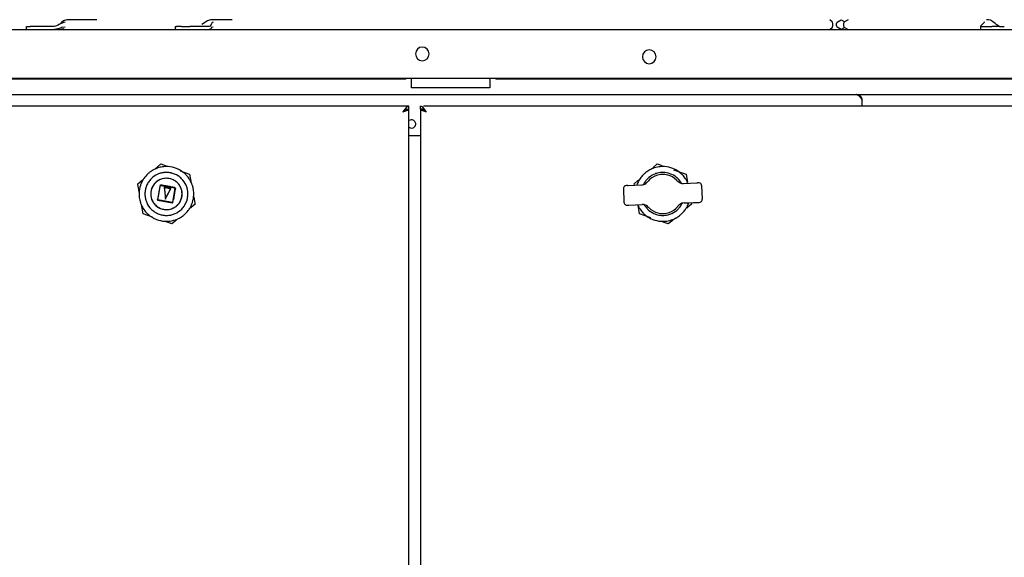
# Model space of a CAD drawing. Extents: x -156717 to 425753, y -51191 to 363295.
# Tile 326 of 502: x 139720 to 140223, y 113103 to 113378. Entities that reach past the tile are written whole.
import ezdxf

# ---------------------------------------------------------------- set-up
doc = ezdxf.new("R2010")
doc.units = 0
doc.header["$LTSCALE"] = 50
doc.layers.get('0').update_dxf_attribs({"linetype": 'CONTINUOUS'})
doc.layers.get('Defpoints').update_dxf_attribs({"linetype": 'CONTINUOUS'})
doc.layers.add('WL570---_TOEVOER', color=3, linetype='CONTINUOUS')
doc.styles.get("Standard").update_dxf_attribs({"font": 'ARIAL.TTF'})
doc.dimstyles.new('ISO-25', dxfattribs={"dimtxt": 2.5, "dimasz": 2.5, "dimexe": 1.25, "dimexo": 0.625, "dimtad": 1, "dimtih": 1, "dimdec": 4, "dimdsep": 46, "dimtxsty": 'Standard', "dimcen": 2.5, "dimadec": 0, "dimazin": 0, "dimtfac": 1, "dimtdec": 4, "dimtmove": 0, "dimatfit": 3, "dimfxl": 0, "dimtvp": 1, "dimtolj": 1, "dimtzin": 0, "dimarcsym": 0})

# ---------------------------------------------------------------- blocks, each defined once
blk = doc.blocks.new('*D171')
at = {"layer": 'Defpoints', "color": 0, "transparency": 16777216}
for p in [(140726.76, 113760.31), (138453.29, 112134.01), (140726.76, 112134.01)]:
    blk.add_point(p, dxfattribs=at)
at = {"layer": 'WL570---_TOEVOER', "color": 0, "lineweight": -2, "transparency": 16777216}
for p, q in [((138453.29, 112165.26), (138453.29, 113822.81)), ((140726.76, 112165.26), (140726.76, 113822.81)), ((138578.29, 113760.31), (140601.76, 113760.31))]:
    blk.add_line(p, q, dxfattribs=at)
at = {"layer": 'WL570---_TOEVOER', "color": 0, "transparency": 16777216}
for points in [[(138578.29, 113781.15), (138578.29, 113739.48), (138453.29, 113760.31)], [(140601.76, 113781.15), (140601.76, 113739.48), (140726.76, 113760.31)]]:
    blk.add_solid(points, dxfattribs=at)
at = {"layer": 'WL570---_TOEVOER', "color": 0, "transparency": 16777216, "insert": (139607.85, 113855.43), "char_height": 125, "attachment_point": 5}
blk.add_mtext('\\A1;2273 HT', dxfattribs=at)

msp = doc.modelspace()

# ---------------------------------------------------------------- linework, layer by layer
at = {"color": 7, "linetype": 'Continuous'}
for p, q in [((139722.98853, 113373.0795), (139722.98853, 113374.67973)), ((139722.98864, 113374.67973), (139724.96276, 113374.67973)), ((139737.18055, 113374.67973), (139724.96276, 113374.67973)), ((139737.92117, 113374.79078), (139737.18055, 113374.67973)), ((139739.18673, 113375.31271), (139737.92117, 113374.79078)), ((139739.89813, 113375.77105), (139739.18673, 113375.31271)), ((139739.62777, 113375.54428), (139739.18673, 113375.31271)), ((139740.44115, 113375.98642), (139739.62777, 113375.54428)), ((139740.82373, 113373.95126), (139739.70673, 113373.61011)), ((139741.01254, 113376.58985), (139740.41405, 113376.10344)), ((139742.13083, 113376.72502), (139740.44115, 113375.98642)), ((139740.99241, 113374.00278), (139740.82373, 113373.95126)), ((139742.84944, 113374.32968), (139740.99241, 113374.00278)), ((139742.03201, 113377.4184), (139741.01254, 113376.58985)), ((139743.58988, 113378.08017), (139742.03201, 113377.4184)), ((139742.84944, 113376.83005), (139742.13083, 113376.72502)), ((139743.58988, 113378.08017), (139743.59004, 113378.08017)), ((139745.05013, 113378.08017), (139743.59004, 113378.08017)), ((139745.42757, 113378.08017), (139745.05013, 113378.08017)), ((139759.05217, 113378.08017), (139745.42757, 113378.08017)), ((139799.0639, 113374.67973), (139799.0639, 113373.0795)), ((139799.06469, 113374.67973), (139799.76587, 113374.67973)), ((139802.3374, 113374.67973), (139799.76587, 113374.67973)), ((139802.3374, 113374.67973), (139806.56451, 113374.67973)), ((139809.41277, 113374.67973), (139806.56451, 113374.67973)), ((139816.52453, 113374.67973), (139809.41277, 113374.67973)), ((139814.62292, 113376.84185), (139812.7914, 113375.68847)), ((139815.62804, 113377.54211), (139814.62292, 113376.84185)), ((139817.13753, 113378.08017), (139815.62804, 113377.54211)), ((139816.99346, 113374.79084), (139816.52453, 113374.67973)), ((139817.46893, 113375.54433), (139816.99346, 113374.79084)), ((139817.14091, 113378.08017), (139817.13753, 113378.08017)), ((139828.23652, 113378.08017), (139817.14091, 113378.08017)), ((139817.71402, 113374.01781), (139817.36254, 113373.41619)), ((139817.5947, 113375.98637), (139817.46893, 113375.54433)), ((139818.07448, 113376.72496), (139817.5947, 113375.98637)), ((139818.53279, 113374.32968), (139817.71402, 113374.01781)), ((139818.53279, 113376.83005), (139818.07448, 113376.72496)), ((140135.33825, 113376.83005), (140133.94638, 113378.08017)), ((140133.94638, 113373.07955), (140135.33825, 113374.32968)), ((140135.52916, 113376.01405), (140135.33825, 113376.83005)), ((140135.33825, 113374.32968), (140135.52916, 113375.14568)), ((140135.52916, 113375.14568), (140135.52916, 113376.01405)), ((140137.44623, 113376.01405), (140137.73871, 113376.83005)), ((140137.44623, 113375.14568), (140137.44623, 113376.01405)), ((140137.73871, 113374.32968), (140137.44623, 113375.14568)), ((140137.73871, 113376.83005), (140139.8712, 113378.08017)), ((140139.8712, 113373.07955), (140137.73871, 113374.32968)), ((140139.8712, 113378.08017), (140141.41463, 113377.17537)), ((140141.41463, 113373.98436), (140139.8712, 113373.07955)), ((140141.21219, 113376.83005), (140140.9197, 113376.01405)), ((140140.9197, 113376.01405), (140140.9197, 113375.14568)), ((140140.9197, 113375.14568), (140141.21219, 113374.32968)), ((140143.34467, 113378.08017), (140141.21219, 113376.83005)), ((140141.21219, 113374.32968), (140143.34467, 113373.07955)), ((140211.07464, 113374.70288), (140211.07269, 113374.31642)), ((140211.07269, 113374.31642), (140211.07559, 113373.09158)), ((140211.07464, 113374.70288), (140211.10241, 113374.67973)), ((140211.10241, 113374.67973), (140213.36017, 113374.67973)), ((140211.84498, 113375.54437), (140211.11909, 113374.79091)), ((140212.20172, 113375.88675), (140211.84498, 113375.54437)), ((140212.30546, 113375.98632), (140212.20172, 113375.88675)), ((140212.83917, 113376.51885), (140212.30546, 113375.98632)), ((140213.01884, 113376.73228), (140212.82581, 113376.50461)), ((140212.82581, 113376.50461), (140212.83917, 113376.51885)), ((140213.02032, 113376.73432), (140213.01884, 113376.73228)), ((140213.03744, 113376.76189), (140213.01983, 113376.73355)), ((140213.02632, 113376.83005), (140213.03744, 113376.76189)), ((140213.36017, 113374.67973), (140216.83605, 113374.67973)), ((140214.9868, 113378.08017), (140214.11348, 113378.08017)), ((140215.1588, 113378.08017), (140214.9868, 113378.08017)), ((140215.16242, 113378.08017), (140215.1588, 113378.08017)), ((140216.16334, 113377.86815), (140215.16242, 113378.08017)), ((140217.23151, 113377.12098), (140216.16334, 113377.86815)), ((140220.77585, 113374.67973), (140216.83605, 113374.67973)), ((140218.52028, 113376.14056), (140217.23151, 113377.12098)), ((140218.50351, 113376.15119), (140218.52028, 113376.14056)), ((140218.50351, 113376.15119), (140218.76164, 113375.98632)), ((140218.76164, 113375.98632), (140219.44895, 113375.54437)), ((140219.44895, 113375.54437), (140220.67987, 113374.79091)), ((140220.77585, 113374.67973), (140223.25339, 113374.67973)), ((139739.0716, 113373.41614), (139737.18055, 113373.0795)), ((139739.70673, 113373.61011), (139739.0716, 113373.41614)), ((139741.97005, 113373.41614), (139740.60124, 113373.0795)), ((139742.11905, 113373.49698), (139741.97005, 113373.41614)), ((139817.05522, 113373.29271), (139816.52453, 113373.0795)), ((139817.36254, 113373.41619), (139817.05522, 113373.29271))]:
    msp.add_line(p, q, dxfattribs=at)
at = {"color": 3, "linetype": 'Continuous'}
for p, q in [((139594.02811, 113373.0795), (140639.68054, 113373.0795)), ((139594.02811, 113373.0795), (140639.68054, 113373.0795)), ((139670.6973, 113348.07585), (139917.41326, 113348.07585)), ((139917.41326, 113348.07585), (139962.73987, 113348.07585)), ((139962.73987, 113348.07585), (140566.00781, 113348.07585))]:
    msp.add_line(p, q, dxfattribs=at)
at = {"color": 6, "linetype": 'Continuous'}
for p, q in [((139671.03735, 113347.73581), (139917.07322, 113347.73581)), ((139917.41326, 113348.07585), (139917.07322, 113347.73581)), ((139920.07365, 113343.23515), (139920.07365, 113348.07585)), ((139960.07948, 113348.07585), (139960.07948, 113343.23515)), ((139963.07992, 113347.73581), (139962.73987, 113348.07585)), ((139963.07992, 113347.73581), (140565.66776, 113347.73581)), ((139040.44643, 113339.72464), (140139.60665, 113339.72464)), ((139960.07948, 113343.23515), (139920.07365, 113343.23515)), ((140139.60665, 113339.72464), (140145.10746, 113339.72464)), ((140145.10746, 113339.72464), (140147.60782, 113339.72464)), ((140147.60782, 113339.72464), (140148.60784, 113339.32269)), ((140148.10789, 113339.73464), (140572.17069, 113339.73464)), ((140148.60784, 113339.32269), (140149.60818, 113338.22443)), ((139917.07522, 113333.87378), (138608.39445, 113333.87378)), ((139917.57529, 113333.4718), (139916.57511, 113332.37356)), ((139918.57543, 113333.87378), (139917.07522, 113333.87378)), ((139918.57543, 113333.87378), (139917.57529, 113333.4718)), ((139918.57543, 113332.37357), (139918.57543, 113333.87378)), ((139924.57631, 113332.37357), (139924.57631, 113333.87378)), ((139925.09891, 113333.66372), (139924.57631, 113333.87378)), ((139925.57639, 113333.4718), (139925.09891, 113333.66372)), ((139926.57667, 113332.37357), (139925.57639, 113333.4718)), ((140571.66063, 113333.87378), (139926.07653, 113333.87378)), ((140149.60818, 113338.22443), (140149.83899, 113337.87818)), ((140149.83899, 113337.87818), (140150.1467, 113337.41659)), ((140150.1467, 113337.41659), (140150.60826, 113336.7242)), ((140150.60826, 113333.87378), (140150.60826, 113336.7242)), ((139916.57511, 113332.37356), (139915.575, 113330.87335)), ((139915.575, 113330.87335), (139916.57514, 113331.62348)), ((139915.575, 113330.87335), (139917.07512, 113331.37001)), ((139916.65165, 113331.66548), (139916.32511, 113331.37009)), ((139916.57514, 113331.62348), (139916.65165, 113331.66548)), ((139916.65165, 113331.66548), (139917.07522, 113331.89803)), ((139916.87423, 113331.86683), (139916.65165, 113331.66548)), ((139917.07512, 113331.37001), (139917.07522, 113331.37006)), ((139917.07522, 113332.37357), (139918.57543, 113332.37357)), ((139917.07522, 113332.36356), (139918.57543, 113332.36356)), ((139917.07522, 113331.89803), (139917.57529, 113332.17258)), ((139917.07522, 113331.37006), (139918.17345, 113331.86686)), ((139917.57529, 113332.17258), (139918.57543, 113332.37357)), ((139918.17345, 113331.86686), (139918.57543, 113332.36356)), ((139918.57543, 112833.31082), (139918.57543, 113332.36356)), ((139926.07653, 113332.37357), (139924.57631, 113332.37357)), ((139924.57631, 113332.37357), (139925.5765, 113332.17246)), ((139924.57631, 113332.36356), (139924.57631, 112833.31082)), ((139926.07653, 113332.36356), (139924.57631, 113332.36356)), ((139924.57631, 113332.36356), (139924.97829, 113331.86683)), ((139924.97829, 113331.86683), (139926.07652, 113331.37009)), ((139925.5765, 113332.17246), (139926.07653, 113331.89809)), ((139926.07652, 113331.37009), (139927.57675, 113330.87335)), ((139926.27752, 113331.86683), (139926.07653, 113332.36356)), ((139926.07653, 113331.89809), (139926.57664, 113331.62368)), ((139926.49953, 113331.66599), (139926.27752, 113331.86683)), ((139926.82663, 113331.37009), (139926.49953, 113331.66599)), ((139926.57672, 113332.3735), (139926.57667, 113332.37357)), ((139927.57675, 113330.87335), (139926.57672, 113332.3735)), ((139927.57675, 113330.87335), (139926.82663, 113331.37009)), ((139924.57631, 113318.62349), (139918.57543, 113318.62349)), ((139790.04798, 113302.76549), (139791.79562, 113304.25232)), ((139791.79562, 113304.25232), (139793.95762, 113303.48204)), ((139793.95762, 113303.48204), (139794.7121, 113303.21324)), ((140043.39708, 113302.26531), (140045.73264, 113304.25232)), ((140045.73264, 113304.25232), (140047.19979, 113303.7296)), ((140047.19979, 113303.7296), (140048.64911, 113303.21324)), ((139788.84825, 113301.7448), (139790.04798, 113302.76549)), ((139801.66038, 113300.73769), (139806.48207, 113299.01981)), ((139806.48207, 113299.01981), (139807.33615, 113294.36173)), ((140053.98089, 113301.31362), (140060.41909, 113299.01981)), ((140060.41909, 113299.01981), (140061.20882, 113294.71264)), ((139779.92092, 113294.14974), (139782.31828, 113296.18933)), ((139779.99007, 113293.77261), (139779.92092, 113294.14974)), ((139780.81804, 113289.25684), (139779.99007, 113293.77261)), ((139792.40583, 113293.39963), (139791.70642, 113293.5306)), ((139793.78983, 113293.14045), (139792.40583, 113293.39963)), ((139796.89763, 113292.55847), (139793.78983, 113293.14045)), ((140029.96297, 113293.21668), (140029.8654, 113293.21298)), ((140030.47482, 113293.2361), (140029.96297, 113293.21668)), ((140030.47482, 113293.2361), (140030.8039, 113293.24858)), ((140030.8039, 113293.24858), (140037.63716, 113293.5078)), ((140033.85793, 113294.14974), (140035.73349, 113295.7454)), ((140034.00093, 113293.36986), (140033.85793, 113294.14974)), ((140035.73349, 113295.7454), (140036.25531, 113296.18934)), ((140059.07248, 113294.32093), (140065.90573, 113294.58015)), ((140065.90573, 113294.58015), (140066.23481, 113294.59263)), ((140066.54549, 113294.60442), (140066.23481, 113294.59263)), ((140066.84422, 113294.61575), (140066.54549, 113294.60442)), ((140068.40022, 113293.17348), (140068.66561, 113286.17749)), ((139793.73485, 113292.0886), (139793.61679, 113292.21641)), ((139793.86855, 113291.94393), (139793.73485, 113292.0886)), ((139794.01472, 113291.78583), (139793.86855, 113291.94393)), ((139796.39152, 113291.47161), (139796.19783, 113291.37701)), ((139796.56851, 113291.5581), (139796.39152, 113291.47161)), ((139796.72459, 113291.63442), (139796.56851, 113291.5581)), ((139797.58258, 113292.4302), (139796.89763, 113292.55847)), ((139798.99865, 113290.63225), (139798.15596, 113286.13226)), ((139799.10292, 113291.18904), (139798.99865, 113290.63225)), ((139799.22074, 113291.81817), (139799.10292, 113291.18904)), ((140028.42315, 113291.65697), (140028.68853, 113284.66098)), ((139782.73266, 113278.81465), (139781.87858, 113283.47274)), ((139791.62981, 113285.4047), (139790.23368, 113285.66615)), ((139793.87099, 113284.985), (139791.62981, 113285.4047)), ((139796.81775, 113284.43318), (139793.87099, 113284.985)), ((139794.27112, 113287.12122), (139794.20072, 113286.74575)), ((139794.34594, 113287.52099), (139794.27112, 113287.12122)), ((139794.4249, 113287.9429), (139794.34594, 113287.52099)), ((139797.5083, 113284.30386), (139796.81775, 113284.43318)), ((139809.29381, 113283.68472), (139807.23639, 113281.93434)), ((139808.61512, 113287.38626), (139809.2291, 113284.03765)), ((139809.2291, 113284.03765), (139809.29381, 113283.68472)), ((140030.24454, 113283.21871), (140030.54327, 113283.23004)), ((140030.54327, 113283.23004), (140030.85395, 113283.24183)), ((140030.85395, 113283.24183), (140031.18303, 113283.25431)), ((140031.18303, 113283.25431), (140038.01628, 113283.51353)), ((140036.66967, 113278.81465), (140035.87994, 113283.12182)), ((140059.4516, 113284.32666), (140061.85139, 113284.4177)), ((140063.23083, 113283.68472), (140061.35527, 113282.08907)), ((140061.85139, 113284.4177), (140064.23954, 113284.50829)), ((140063.08783, 113284.4646), (140063.23083, 113283.68472)), ((140064.23954, 113284.50829), (140066.28486, 113284.58588)), ((140066.28486, 113284.58588), (140066.61393, 113284.59836)), ((140066.61393, 113284.59836), (140067.12579, 113284.61778)), ((140067.12579, 113284.61778), (140067.22336, 113284.62148)), ((139787.55435, 113277.09677), (139782.73266, 113278.81465)), ((139807.23639, 113281.93434), (139806.89643, 113281.64512)), ((140042.41363, 113276.76818), (140036.66967, 113278.81465)), ((140061.35527, 113282.08907), (140060.83346, 113281.64513)), ((139795.95195, 113274.10486), (139794.50263, 113274.62123)), ((139797.4191, 113273.58214), (139795.95195, 113274.10486)), ((139799.75466, 113275.56915), (139797.4191, 113273.58214)), ((140049.19413, 113274.35242), (140048.43965, 113274.62123)), ((140051.35612, 113273.58214), (140049.19413, 113274.35242)), ((140053.10376, 113275.06897), (140051.35612, 113273.58214)), ((140055.01615, 113276.69597), (140053.10376, 113275.06897))]:
    msp.add_line(p, q, dxfattribs=at)
at = {"color": 2, "linetype": 'Continuous'}
for p, q in [((139791.35628, 113293.29091), (139791.26423, 113292.79938)), ((139791.38062, 113293.36536), (139791.65119, 113293.23569)), ((139791.51875, 113293.26049), (139791.40228, 113293.2823)), ((139791.40228, 113293.2823), (139791.65119, 113293.23569)), ((139791.43508, 113292.62497), (139791.55289, 113293.25409)), ((139791.65119, 113293.23569), (139791.51875, 113293.26049)), ((139791.55289, 113293.25409), (139793.73126, 113292.87615)), ((139791.65119, 113293.23569), (139791.66327, 113293.51774)), ((139791.68267, 113293.40375), (139791.65119, 113293.23569)), ((139791.66327, 113293.51774), (139791.68267, 113293.40375)), ((139793.78983, 113293.14045), (139791.70642, 113293.5306)), ((139794.25218, 113293.05387), (139793.78983, 113293.14045)), ((139791.26423, 113292.79938), (139789.99399, 113286.01629)), ((139790.1906, 113285.97947), (139791.43508, 113292.62497)), ((139793.45762, 113292.38864), (139793.52752, 113291.73382)), ((139794.1049, 113292.26742), (139793.45762, 113292.38864)), ((139793.52752, 113291.73382), (139793.59525, 113291.09921)), ((139793.59525, 113291.09921), (139793.9377, 113287.8909)), ((139793.61679, 113292.21641), (139794.07914, 113292.12983)), ((139793.66672, 113291.74868), (139793.61679, 113292.21641)), ((139793.73445, 113291.11407), (139793.66672, 113291.74868)), ((139793.73126, 113292.87615), (139794.19008, 113292.79654)), ((139794.0769, 113287.90575), (139793.73445, 113291.11407)), ((139794.07914, 113292.12983), (139796.26225, 113291.721)), ((139796.28802, 113291.8586), (139794.1049, 113292.26742)), ((139794.19008, 113292.79654), (139796.37825, 113292.4169)), ((139796.43529, 113292.64505), (139794.25218, 113293.05387)), ((139796.30781, 113290.82712), (139794.73588, 113287.78235)), ((139794.86028, 113287.71813), (139796.4322, 113290.7629)), ((139796.26225, 113291.721), (139796.72459, 113291.63442)), ((139796.9353, 113291.73739), (139796.28802, 113291.8586)), ((139796.50881, 113291.21646), (139796.30781, 113290.82712)), ((139796.37825, 113292.4169), (139796.84626, 113292.3357)), ((139796.4322, 113290.7629), (139796.6332, 113291.15224)), ((139796.89763, 113292.55847), (139796.43529, 113292.64505)), ((139796.72459, 113291.63442), (139796.50881, 113291.21646)), ((139796.6332, 113291.15224), (139796.9353, 113291.73739)), ((139796.84626, 113292.3357), (139798.94422, 113291.97171)), ((139798.98105, 113292.16832), (139796.89763, 113292.55847)), ((139798.7638, 113290.93181), (139797.66184, 113284.58037)), ((139797.85845, 113284.54355), (139799.0385, 113290.84505)), ((139798.82255, 113291.27043), (139798.7638, 113290.93181)), ((139798.94422, 113291.97171), (139798.82255, 113291.27043)), ((139799.05549, 113292.14397), (139798.92582, 113291.8734)), ((139798.97243, 113292.12232), (139798.92582, 113291.8734)), ((139798.92582, 113291.8734), (139798.95062, 113292.00585)), ((139798.92582, 113291.8734), (139799.20787, 113291.86133)), ((139799.09388, 113291.84193), (139798.92582, 113291.8734)), ((139798.95062, 113292.00585), (139798.97243, 113292.12232)), ((139799.0385, 113290.84505), (139799.10292, 113291.18904)), ((139799.20787, 113291.86133), (139799.09388, 113291.84193)), ((139799.10292, 113291.18904), (139799.22074, 113291.81817)), ((139790.00686, 113285.97314), (139790.12085, 113285.99253)), ((139790.28891, 113285.96106), (139790.00686, 113285.97314)), ((139790.12085, 113285.99253), (139790.28891, 113285.96106)), ((139790.15923, 113285.69049), (139790.28891, 113285.96106)), ((139793.92622, 113285.27992), (139790.1906, 113285.97947)), ((139790.23368, 113285.66615), (139793.87099, 113284.985)), ((139790.2423, 113285.71214), (139790.28891, 113285.96106)), ((139790.26411, 113285.82862), (139790.2423, 113285.71214)), ((139790.28891, 113285.96106), (139790.26411, 113285.82862)), ((139793.87099, 113284.985), (139797.5083, 113284.30386)), ((139797.66184, 113284.58037), (139793.92622, 113285.27992)), ((139793.9377, 113287.8909), (139794.06152, 113286.73089)), ((139794.06152, 113286.73089), (139794.11105, 113286.26689)), ((139794.20072, 113286.74575), (139794.0769, 113287.90575)), ((139794.11105, 113286.26689), (139794.32511, 113286.68153)), ((139794.73588, 113287.78235), (139794.20072, 113286.74575)), ((139794.32511, 113286.68153), (139794.86028, 113287.71813)), ((139797.53206, 113284.43071), (139797.56353, 113284.59878)), ((139797.55146, 113284.31672), (139797.53206, 113284.43071)), ((139797.56353, 113284.59878), (139797.55146, 113284.31672)), ((139797.56353, 113284.59878), (139797.69598, 113284.57397)), ((139797.81245, 113284.55216), (139797.56353, 113284.59878)), ((139797.79132, 113284.40349), (139797.56353, 113284.59878)), ((139797.69598, 113284.57397), (139797.81245, 113284.55216))]:
    msp.add_line(p, q, dxfattribs=at)
at = {"color": 3, "linetype": 'Continuous'}
for centre, start, end in [((139925.52644, 113360.57768), 0, 180), ((139925.52644, 113360.57768), 180, 0), ((140041.59336, 113359.07746), 0, 180), ((140041.59336, 113359.07746), 180, 0)]:
    msp.add_arc(centre, 3.50051, start, end, dxfattribs=at)
at = {"color": 6, "linetype": 'Continuous'}
for centre, radius, start, end in [((140147.60782, 113336.7242), 3.00044, 82.499979, 90), ((140147.60782, 113336.7242), 3.00044, 65.6698307, 73.1698537), ((140147.60782, 113336.7242), 3.00044, 59.9999108, 65.6698307), ((140147.60782, 113336.7242), 3.00044, 38.1697274, 59.9999108), ((140147.60782, 113336.7242), 3.00044, 29.9998075, 38.1697274), ((140147.60782, 113336.7242), 3.00044, 0, 29.9998075), ((139920.05865, 113324.72245), 2.10031, 98.2622323, 119.6562166), ((139920.05865, 113324.72245), 2.10031, 80.7966358, 98.2622323), ((139920.05865, 113324.72245), 2.10031, 39.1850063, 80.7966358), ((139920.05865, 113324.72245), 2.10031, 310.1428793, 344.2028155), ((139920.05865, 113324.72245), 2.10031, 15.7111209, 39.1850063), ((139920.05865, 113324.72245), 2.10031, 344.2028155, 0), ((139920.05865, 113324.72245), 2.10031, 0, 15.7111209), ((139920.05865, 113324.72245), 2.10031, 228.3027293, 251.5731833), ((139920.05865, 113324.72245), 2.10031, 251.5731833, 289.1696598), ((139920.05865, 113324.72245), 2.10031, 289.1696598, 299.6562166), ((139920.05865, 113324.72245), 2.10031, 299.6562166, 310.1428793), ((139794.60736, 113288.91723), 14.00204, 132.6402514, 145.6854114), ((139794.60736, 113288.91723), 14.00204, 131.596772, 132.6402514), ((139794.60736, 113288.91723), 14.00204, 126, 131.596772), ((139794.60736, 113288.91723), 14.00204, 120.6087047, 126), ((139794.60736, 113288.91723), 11.0016, 113.7385442, 135.3607543), ((139794.60736, 113288.91723), 14.00204, 118.338529, 120.6087047), ((139794.60736, 113288.91723), 14.00204, 111.086917, 118.338529), ((139794.60736, 113288.91723), 14.00204, 109.943019, 111.086917), ((139794.60736, 113288.91723), 14.00204, 108.3626776, 109.943019), ((139794.60736, 113288.91723), 11.0016, 104.1142135, 113.7385442), ((139794.60736, 113288.91723), 14.00204, 98.2172678, 108.3626776), ((139794.60736, 113288.91723), 11.0016, 98.9736163, 104.1142135), ((139794.60736, 113288.91723), 14.00204, 93.8571429, 98.2172678), ((139794.60736, 113288.91723), 11.0016, 96.3066653, 98.9736163), ((139794.60736, 113288.91723), 11.0016, 90, 96.3066653), ((139794.60736, 113288.91723), 14.00204, 90, 93.8571429), ((139794.60736, 113288.91723), 14.00204, 86.1428571, 90), ((139794.60736, 113288.91723), 11.0016, 83.7201785, 90), ((139794.60736, 113288.91723), 14.00204, 68.6693461, 86.1428571), ((139794.60736, 113288.91723), 11.0016, 77.6123564, 83.7201785), ((139794.60736, 113288.91723), 11.0016, 75.7491044, 77.6123564), ((139794.60736, 113288.91723), 11.0016, 65.2478399, 75.7491044), ((139794.60736, 113288.91723), 11.0016, 59.089103, 65.2478399), ((139794.60736, 113288.91723), 14.00204, 64.3050288, 68.6693461), ((139794.60736, 113288.91723), 11.0016, 56.7058996, 59.089103), ((139794.60736, 113288.91723), 14.00204, 62.2777151, 64.3050288), ((139794.60736, 113288.91723), 14.00204, 61.1156343, 62.2777151), ((139794.60736, 113288.91723), 14.00204, 54, 61.1156343), ((139794.60736, 113288.91723), 14.00204, 46.1221855, 54), ((139794.60736, 113288.91723), 14.00204, 43.4575127, 46.1221855), ((139794.60736, 113288.91723), 14.00204, 32.1228496, 43.4575127), ((140048.54438, 113288.91723), 14.00204, 138.876915, 147.8771845), ((140048.54438, 113288.91723), 14.00204, 131.596772, 138.876915), ((140048.54438, 113288.91723), 14.00204, 126, 131.596772), ((140048.54438, 113288.91723), 14.00204, 120.6087047, 126), ((140048.54438, 113288.91723), 11.0016, 114.6965382, 135.3607543), ((140048.54438, 113288.91723), 10.00146, 108.7986169, 139.1581465), ((140048.54438, 113288.91723), 10.00146, 108.8044684, 139.1551997), ((140048.54438, 113288.91723), 14.00204, 111.330652, 120.6087047), ((140048.54438, 113288.91723), 14.00204, 98.2172678, 111.330652), ((140048.54438, 113288.91723), 11.0016, 104.1142135, 114.6965382), ((140048.54438, 113288.91723), 10.00146, 75.5159997, 108.8044684), ((140048.54438, 113288.91723), 10.00146, 92.1644294, 108.7986169), ((140048.54438, 113288.91723), 11.0016, 96.3066653, 104.1142135), ((140048.54438, 113288.91723), 14.00204, 93.8571429, 98.2172678), ((140048.54438, 113288.91723), 11.0016, 90, 96.3066653), ((140048.54438, 113288.91723), 14.00204, 90, 93.8571429), ((140048.54438, 113288.91723), 10.00146, 75.532644, 92.1644294), ((140048.54438, 113288.91723), 14.00204, 86.1428572, 90), ((140048.54438, 113288.91723), 11.0016, 83.7201785, 90), ((140048.54438, 113288.91723), 14.00204, 68.6693613, 86.1428572), ((140048.54438, 113288.91723), 11.0016, 75.7491044, 83.7201785), ((140048.54438, 113288.91723), 10.00146, 45.1896755, 75.532644), ((140048.54438, 113288.91723), 10.00146, 45.1867286, 75.5159997), ((140048.54438, 113288.91723), 11.0016, 65.2478607, 75.7491044), ((140048.54438, 113288.91723), 11.0016, 44.9897777, 65.2478607), ((140048.54438, 113288.91723), 14.00204, 54, 68.6693613), ((140048.54438, 113288.91723), 14.00204, 46.5682834, 54), ((140048.54438, 113288.91723), 14.00204, 43.4575127, 46.5682834), ((140048.54438, 113288.91723), 14.00204, 33.8038147, 43.4575127), ((139794.60736, 113288.91723), 14.00204, 162, 177.485829), ((139794.60736, 113288.91723), 14.00204, 159.1306878, 162), ((139794.60736, 113288.91723), 14.00204, 154.5682834, 159.1306878), ((139794.60736, 113288.91723), 14.00204, 147.8772551, 154.5682834), ((139794.60736, 113288.91723), 14.00204, 145.6854114, 147.8772551), ((139794.60736, 113288.91723), 11.0016, 155.3341981, 166.0310487), ((139794.60736, 113288.91723), 11.0016, 149.1556047, 155.3341981), ((139794.60736, 113288.91723), 11.0016, 146.7030406, 149.1556047), ((139794.60736, 113288.91723), 11.0016, 135.3607543, 146.7030406), ((139794.60736, 113288.91723), 8.05117, 146.0878035, 154.5282402), ((139794.60736, 113288.91723), 8.00117, 132.2499808, 150.4678783), ((139794.60736, 113288.91723), 8.05117, 135, 146.0878035), ((139794.60736, 113288.91723), 8.05117, 122.2116903, 135), ((139794.60736, 113288.91723), 8.00117, 129.6155804, 132.2499808), ((139794.60736, 113288.91723), 8.00117, 124.754081, 129.6155804), ((139794.60736, 113288.91723), 8.00117, 121.8863161, 124.754081), ((139794.60736, 113288.91723), 8.05117, 120.3762787, 122.2116903), ((139794.60736, 113288.91723), 8.00117, 118.5182494, 121.8863161), ((139794.60736, 113288.91723), 8.05117, 90, 120.3762787), ((139794.60736, 113288.91723), 8.00117, 115.9086502, 118.5182494), ((139794.60736, 113288.91723), 8.00117, 109.3104367, 115.9086502), ((139794.60736, 113288.91723), 8.00117, 89.9602325, 109.3104367), ((139794.60736, 113288.91723), 8.05117, 56.0878035, 90), ((139794.60736, 113288.91723), 8.00117, 84.6604651, 89.9602325), ((139794.60736, 113288.91723), 8.00117, 79.3933267, 84.6604651), ((139794.60736, 113288.91723), 8.00117, 63.5218939, 79.3933267), ((139794.60736, 113288.91723), 8.00117, 60.4697092, 63.5218939), ((139794.60736, 113288.91723), 8.00117, 42.9252181, 60.4697092), ((139794.60736, 113288.91723), 8.05117, 45, 56.0878035), ((139794.60736, 113288.91723), 8.05117, 30.3762787, 45), ((139794.60736, 113288.91723), 8.00117, 39.3822088, 42.9252181), ((139794.60736, 113288.91723), 11.0016, 44.9897777, 56.7058996), ((139794.60736, 113288.91723), 8.00117, 34.3831044, 39.3822088), ((139794.60736, 113288.91723), 8.00117, 31.8450152, 34.3831044), ((139794.60736, 113288.91723), 8.00117, 28.7561315, 31.8450152), ((139794.60736, 113288.91723), 11.0016, 23.7864139, 44.9897777), ((139794.60736, 113288.91723), 11.0016, 14.2243414, 23.7864139), ((139794.60736, 113288.91723), 14.00204, 30.2438853, 32.1228496), ((139794.60736, 113288.91723), 14.00204, 28.7985354, 30.2438853), ((139794.60736, 113288.91723), 14.00204, 23.596772, 28.7985354), ((139794.60736, 113288.91723), 14.00204, 20.8693122, 23.596772), ((139794.60736, 113288.91723), 14.00204, 18, 20.8693122), ((139794.60736, 113288.91723), 14.00204, 357.485829, 18), ((140029.92229, 113291.71384), 1.50022, 92.1724376, 122.1724376), ((140048.54438, 113288.91723), 14.00204, 159.1306878, 162), ((140048.54438, 113288.91723), 14.00204, 154.5682834, 159.1306878), ((140048.54438, 113288.91723), 14.00204, 152.9044422, 154.5682834), ((140048.54438, 113288.91723), 14.00204, 149.5554939, 152.9044422), ((140048.54438, 113288.91723), 14.00204, 147.8771845, 149.5554939), ((140037.48551, 113297.50551), 4.00058, 272.1724376, 288.8640542), ((140048.54438, 113288.91723), 11.0016, 149.4902583, 155.3341278), ((140037.48551, 113297.50551), 4.00058, 288.8640542, 322.1672367), ((140048.54438, 113288.91723), 11.0016, 143.3613954, 149.4902583), ((140048.54438, 113288.91723), 11.0016, 135.3607543, 143.3613954), ((140048.54438, 113288.91723), 10.00146, 139.1551997, 142.1672367), ((140048.54438, 113288.91723), 10.00146, 139.1581465, 142.1672367), ((140048.54438, 113288.91723), 10.00146, 42.1776385, 45.1896755), ((140048.54438, 113288.91723), 10.00146, 42.1776385, 45.1867286), ((140058.92083, 113298.31864), 4.00058, 222.1776385, 238.8614409), ((140048.54438, 113288.91723), 11.0016, 40.5767654, 44.9897777), ((140058.92083, 113298.31864), 4.00058, 238.8614409, 272.1724376), ((140048.54438, 113288.91723), 11.0016, 33.9653275, 40.5767654), ((140048.54438, 113288.91723), 11.0016, 27.6666582, 33.9653275), ((140048.54438, 113288.91723), 14.00204, 31.1488816, 33.8038147), ((140048.54438, 113288.91723), 14.00204, 29.1634874, 31.1488816), ((140048.54438, 113288.91723), 14.00204, 23.596772, 29.1634874), ((140066.90108, 113293.11661), 1.50022, 62.1721741, 92.1717926), ((140066.90108, 113293.11661), 1.50022, 32.1292434, 62.1721741), ((140066.90108, 113293.11661), 1.50022, 2.1724376, 32.1292434), ((139794.60736, 113288.91723), 14.00204, 177.485829, 198), ((139794.60736, 113288.91723), 11.0016, 174.0949774, 180.2240079), ((139794.60736, 113288.91723), 11.0016, 180.2240079, 186.0445598), ((139794.60736, 113288.91723), 11.0016, 167.9698985, 174.0949774), ((139794.60736, 113288.91723), 11.0016, 166.0310487, 167.9698985), ((139794.60736, 113288.91723), 8.05117, 154.5282402, 180), ((139794.60736, 113288.91723), 8.05117, 180, 205.4717357), ((139794.60736, 113288.91723), 8.00117, 174.5701361, 198.6396842), ((139794.60736, 113288.91723), 8.00117, 169.6173346, 174.5701361), ((139794.60736, 113288.91723), 8.00117, 153.7691359, 169.6173346), ((139794.60736, 113288.91723), 8.00117, 150.4678783, 153.7691359), ((139794.60736, 113288.91723), 8.05117, 25.471869, 30.3762787), ((139794.60736, 113288.91723), 8.00117, 26.7190311, 28.7561315), ((139794.60736, 113288.91723), 8.00117, 18.6396842, 26.7190311), ((139794.60736, 113288.91723), 8.05117, 334.5281189, 0), ((139794.60736, 113288.91723), 8.05117, 0, 25.471869), ((139794.60736, 113288.91723), 8.00117, 354.5701361, 18.6396842), ((139794.60736, 113288.91723), 8.00117, 349.6173346, 354.5701361), ((139794.60736, 113288.91723), 11.0016, 8.9283627, 14.2243414), ((139794.60736, 113288.91723), 11.0016, 6.0445598, 8.9283627), ((139794.60736, 113288.91723), 11.0016, 0.2240079, 6.0445598), ((139794.60736, 113288.91723), 11.0016, 354.0949774, 0.2240079), ((139794.60736, 113288.91723), 14.00204, 342, 357.485829), ((140029.92229, 113291.71384), 1.50022, 152.1724376, 182.1724376), ((140029.92229, 113291.71384), 1.50022, 122.1724376, 152.1724376), ((139794.60736, 113288.91723), 14.00204, 198, 200.8693122), ((139794.60736, 113288.91723), 14.00204, 200.8693122, 203.596772), ((139794.60736, 113288.91723), 14.00204, 203.596772, 208.7985354), ((139794.60736, 113288.91723), 11.0016, 186.0445598, 188.9283627), ((139794.60736, 113288.91723), 11.0016, 188.9283627, 194.2243414), ((139794.60736, 113288.91723), 11.0016, 194.2243414, 203.7864139), ((139794.60736, 113288.91723), 11.0016, 203.7864139, 224.9897777), ((139794.60736, 113288.91723), 8.00117, 198.6396842, 206.7190311), ((139794.60736, 113288.91723), 8.05117, 205.4717357, 210.3762787), ((139794.60736, 113288.91723), 8.00117, 206.7190311, 208.7561315), ((139794.60736, 113288.91723), 8.00117, 208.7561315, 211.8450152), ((139794.60736, 113288.91723), 8.05117, 210.3762787, 225.910853), ((139794.60736, 113288.91723), 8.00117, 211.8450152, 214.3831044), ((139794.60736, 113288.91723), 8.00117, 214.3831044, 219.3822088), ((139794.60736, 113288.91723), 8.00117, 219.3822088, 222.0784553), ((139794.60736, 113288.91723), 8.00117, 222.0784553, 240.4697092), ((139794.60736, 113288.91723), 8.05117, 225.910853, 236.0878035), ((139790.28891, 113285.96106), 0.30004, 195.4030723, 259.3933264), ((139797.56353, 113284.59878), 0.30004, 259.3933267, 349.3933264), ((139794.60736, 113288.91723), 8.05117, 300.988092, 315), ((139794.60736, 113288.91723), 8.00117, 309.6155804, 312.5297062), ((139794.60736, 113288.91723), 8.00117, 312.5297062, 330.4678783), ((139794.60736, 113288.91723), 8.05117, 315, 326.0878035), ((139794.60736, 113288.91723), 8.05117, 326.0878035, 334.5281189), ((139794.60736, 113288.91723), 8.00117, 330.4678783, 333.7691359), ((139794.60736, 113288.91723), 8.00117, 333.7691359, 349.6173346), ((139794.60736, 113288.91723), 11.0016, 326.7030406, 329.1556047), ((139794.60736, 113288.91723), 11.0016, 329.1556047, 335.3341277), ((139794.60736, 113288.91723), 11.0016, 335.3341277, 346.0310487), ((139794.60736, 113288.91723), 11.0016, 346.0310487, 347.9698985), ((139794.60736, 113288.91723), 11.0016, 347.9698985, 354.0949774), ((139794.60736, 113288.91723), 14.00204, 334.5682834, 339.1306878), ((139794.60736, 113288.91723), 14.00204, 339.1306878, 342), ((140030.18768, 113284.71785), 1.50022, 182.1724376, 242.1721741), ((140030.18768, 113284.71785), 1.50022, 242.1721741, 272.1717926), ((140048.54438, 113288.91723), 14.00204, 203.596772, 209.1634874), ((140038.16793, 113279.51582), 4.00058, 58.8614409, 92.1724376), ((140048.54438, 113288.91723), 11.0016, 207.6666582, 213.9653275), ((140059.60325, 113280.32896), 4.00058, 108.8640542, 142.1672367), ((140048.54438, 113288.91723), 11.0016, 323.3613954, 329.4902583), ((140048.54438, 113288.91723), 11.0016, 329.4902583, 335.3341981), ((140059.60325, 113280.32896), 4.00058, 92.1724376, 108.8640542), ((140048.54438, 113288.91723), 14.00204, 334.5682834, 339.1306878), ((140048.54438, 113288.91723), 14.00204, 339.1306878, 342), ((140067.16647, 113286.12062), 1.50022, 272.1724376, 302.1294847), ((140067.16647, 113286.12062), 1.50022, 302.1294847, 332.1724376), ((140067.16647, 113286.12062), 1.50022, 332.1724376, 2.1724376), ((139794.60736, 113288.91723), 14.00204, 208.7985354, 210.2438853), ((139794.60736, 113288.91723), 14.00204, 210.2438853, 212.1228131), ((139794.60736, 113288.91723), 14.00204, 212.1228131, 223.4575127), ((139794.60736, 113288.91723), 14.00204, 223.4575127, 226.1221855), ((139794.60736, 113288.91723), 14.00204, 226.1221855, 234), ((139794.60736, 113288.91723), 11.0016, 224.9897777, 236.7058996), ((139794.60736, 113288.91723), 11.0016, 236.7058996, 239.089103), ((139794.60736, 113288.91723), 11.0016, 239.089103, 245.2478607), ((139794.60736, 113288.91723), 11.0016, 245.2478607, 255.7491044), ((139794.60736, 113288.91723), 8.05117, 236.0878035, 270), ((139794.60736, 113288.91723), 8.00117, 240.4697092, 243.5218939), ((139794.60736, 113288.91723), 8.00117, 243.5218939, 259.3933267), ((139794.60736, 113288.91723), 11.0016, 255.7491044, 257.6123564), ((139794.60736, 113288.91723), 11.0016, 257.6123564, 263.7201785), ((139794.60736, 113288.91723), 8.00117, 259.3933267, 264.6604651), ((139794.60736, 113288.91723), 11.0016, 263.7201785, 270), ((139794.60736, 113288.91723), 8.00117, 264.6604651, 269.9602325), ((139794.60736, 113288.91723), 8.00117, 269.9602325, 289.3104367), ((139794.60736, 113288.91723), 8.05117, 270, 300.988092), ((139794.60736, 113288.91723), 11.0016, 270, 276.3066653), ((139794.60736, 113288.91723), 11.0016, 276.3066653, 278.9736163), ((139794.60736, 113288.91723), 11.0016, 278.9736163, 284.1142135), ((139794.60736, 113288.91723), 8.00117, 289.3104367, 296.7654901), ((139794.60736, 113288.91723), 11.0016, 284.1142135, 293.7385442), ((139794.60736, 113288.91723), 8.00117, 296.7654901, 298.8079754), ((139794.60736, 113288.91723), 8.00117, 298.8079754, 301.8863161), ((139794.60736, 113288.91723), 8.00117, 301.8863161, 304.754081), ((139794.60736, 113288.91723), 11.0016, 293.7385442, 315.3607543), ((139794.60736, 113288.91723), 8.00117, 304.754081, 309.6155804), ((139794.60736, 113288.91723), 11.0016, 315.3607543, 326.7030406), ((139794.60736, 113288.91723), 14.00204, 306, 311.596772), ((139794.60736, 113288.91723), 14.00204, 311.596772, 312.6402514), ((139794.60736, 113288.91723), 14.00204, 312.6402514, 325.6854114), ((139794.60736, 113288.91723), 14.00204, 325.6854114, 327.8771845), ((139794.60736, 113288.91723), 14.00204, 327.8771845, 334.5682834), ((140048.54438, 113288.91723), 14.00204, 209.1634874, 211.1488816), ((140048.54438, 113288.91723), 14.00204, 211.1488816, 213.8038147), ((140048.54438, 113288.91723), 14.00204, 213.8038147, 223.4575127), ((140048.54438, 113288.91723), 14.00204, 223.4575127, 226.5682834), ((140048.54438, 113288.91723), 14.00204, 226.5682834, 234), ((140048.54438, 113288.91723), 11.0016, 213.9653275, 220.5767654), ((140048.54438, 113288.91723), 11.0016, 220.5767654, 224.9897777), ((140038.16793, 113279.51582), 4.00058, 42.1776385, 58.8614409), ((140048.54438, 113288.91723), 11.0016, 224.9897777, 245.2478399), ((140048.54438, 113288.91723), 10.00146, 222.1776385, 225.1867286), ((140048.54438, 113288.91723), 10.00146, 222.1776385, 225.1896755), ((140048.54438, 113288.91723), 10.00146, 225.1867286, 255.5159997), ((140048.54438, 113288.91723), 10.00146, 225.1896755, 255.532644), ((140048.54438, 113288.91723), 11.0016, 245.2478399, 255.7491044), ((140048.54438, 113288.91723), 11.0016, 255.7491044, 263.7201785), ((140048.54438, 113288.91723), 10.00146, 255.5159997, 288.8044684), ((140048.54438, 113288.91723), 10.00146, 255.532644, 272.1644293), ((140048.54438, 113288.91723), 11.0016, 263.7201785, 270), ((140048.54438, 113288.91723), 11.0016, 270, 276.3066653), ((140048.54438, 113288.91723), 10.00146, 272.1644293, 288.7986169), ((140048.54438, 113288.91723), 11.0016, 276.3066653, 284.1142135), ((140048.54438, 113288.91723), 11.0016, 284.1142135, 294.6965096), ((140048.54438, 113288.91723), 10.00146, 288.7986169, 319.1581465), ((140048.54438, 113288.91723), 10.00146, 288.8044684, 319.1551997), ((140048.54438, 113288.91723), 11.0016, 294.6965096, 315.3607543), ((140048.54438, 113288.91723), 10.00146, 319.1551997, 322.1672367), ((140048.54438, 113288.91723), 10.00146, 319.1581465, 322.1672367), ((140048.54438, 113288.91723), 11.0016, 315.3607543, 323.3613954), ((140048.54438, 113288.91723), 14.00204, 306, 311.596772), ((140048.54438, 113288.91723), 14.00204, 311.596772, 318.876915), ((140048.54438, 113288.91723), 14.00204, 318.876915, 327.8772551), ((140048.54438, 113288.91723), 14.00204, 327.8772551, 329.5554939), ((140048.54438, 113288.91723), 14.00204, 329.5554939, 332.9044423), ((140048.54438, 113288.91723), 14.00204, 332.9044423, 334.5682834), ((139794.60736, 113288.91723), 14.00204, 234, 241.1156343), ((139794.60736, 113288.91723), 14.00204, 241.1156343, 242.2777151), ((139794.60736, 113288.91723), 14.00204, 242.2777151, 243.4955788), ((139794.60736, 113288.91723), 14.00204, 243.4955788, 248.6693613), ((139794.60736, 113288.91723), 14.00204, 248.6693613, 266.1428571), ((139794.60736, 113288.91723), 14.00204, 266.1428571, 270), ((139794.60736, 113288.91723), 14.00204, 270, 273.8571429), ((139794.60736, 113288.91723), 14.00204, 273.8571429, 278.2172678), ((139794.60736, 113288.91723), 14.00204, 278.2172678, 288.3626776), ((139794.60736, 113288.91723), 14.00204, 288.3626776, 289.8557135), ((139794.60736, 113288.91723), 14.00204, 289.8557135, 291.086917), ((139794.60736, 113288.91723), 14.00204, 291.086917, 298.338529), ((139794.60736, 113288.91723), 14.00204, 298.338529, 300.6087047), ((139794.60736, 113288.91723), 14.00204, 300.6087047, 306), ((140048.54438, 113288.91723), 14.00204, 234, 248.6693461), ((140048.54438, 113288.91723), 14.00204, 248.6693461, 266.1428572), ((140048.54438, 113288.91723), 14.00204, 266.1428572, 270), ((140048.54438, 113288.91723), 14.00204, 270, 273.8571429), ((140048.54438, 113288.91723), 14.00204, 273.8571429, 278.2172678), ((140048.54438, 113288.91723), 14.00204, 278.2172678, 291.3306313), ((140048.54438, 113288.91723), 14.00204, 291.3306313, 300.6087047), ((140048.54438, 113288.91723), 14.00204, 300.6087047, 306)]:
    msp.add_arc(centre, radius, start, end, dxfattribs=at)

# ---------------------------------------------------------------- dimensions: what is measured, and where the dimension line sits
at = {"layer": 'WL570---_TOEVOER'}
dim = msp.add_linear_dim(base=(140726.7643, 113760.31246), p1=(138453.29076, 112134.01243), p2=(140726.7643, 112134.01243), text='<> HT', dimstyle='ISO-25', override={"dimscale": 50, "dimdec": 0}, dxfattribs=at)
dim.commit()
dim.dimension.update_dxf_attribs({"geometry": '*D171', "text_midpoint": (139607.85128, 113760.31246), "dimtype": 160})

doc.saveas('drawing.dxf')
